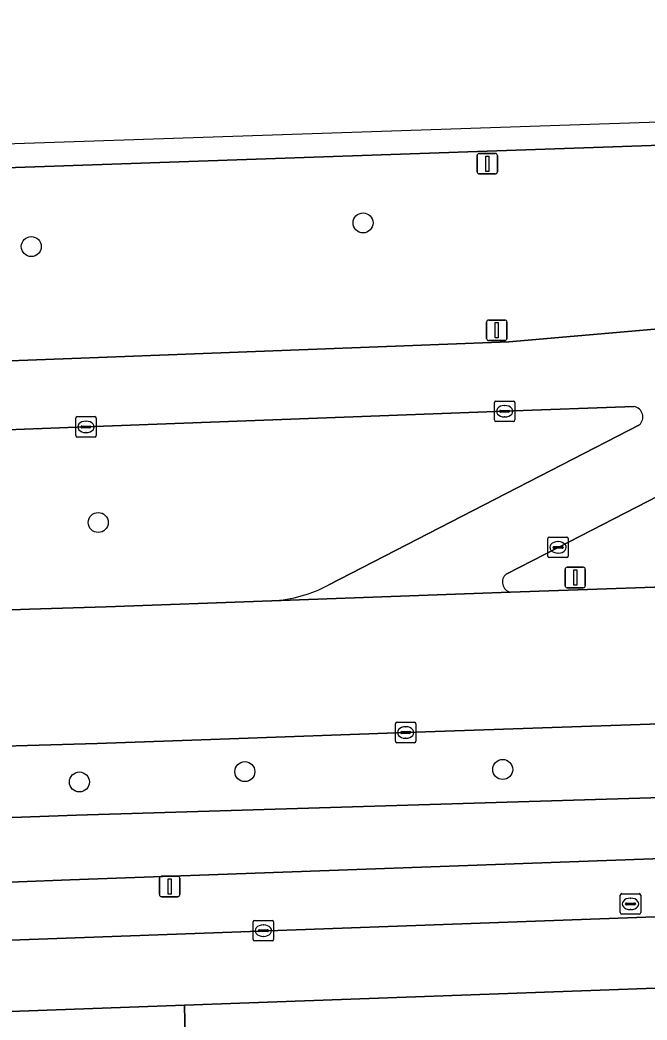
# Model space of a CAD drawing. Extents: x 161084 to 161928, y 385354 to 386522.
# Drawn here: x 161149.74 to 161180.39, y 386453.64 to 386502.51 of the extents above; entities that cross this region are included whole.
import ezdxf

# ---------------------------------------------------------------- set-up
doc = ezdxf.new("R2010")
doc.units = 0
for name, color, linetype in [('IMGEO_Berm_groen', 7, 'Continuous'), ('IMGEO_Boom', 7, 'Continuous'), ('IMGEO_Brandkraan', 7, 'Continuous'), ('IMGEO_Fietspad_gesloten', 7, 'Continuous'), ('IMGEO_Kolk', 7, 'Continuous'), ('IMGEO_Lichtmast', 7, 'Continuous'), ('IMGEO_OVBaan_gesloten', 7, 'Continuous'), ('IMGEO_Rijbaan_lokaal_open', 7, 'Continuous'), ('IMGEO_Rijbaan_regionaal_gesloten', 7, 'Continuous'), ('IMGEO_Voetpad_open', 7, 'Continuous')]:
    doc.layers.add(name, color=color, linetype=linetype)

msp = doc.modelspace()

# ---------------------------------------------------------------- linework, layer by layer
at = {"layer": 'IMGEO_Berm_groen'}
for points in [[(161323.335, 386501.197), (161304.38, 386500.578), (161274.424, 386499.569), (161250.637, 386498.787), (161228.396, 386498.02), (161199.002, 386497.019), (161172.577, 386496.102), (161131.624, 386494.675), (161093.846, 386493.312)], [(161094.257, 386483.836), (161107.09, 386484.31), (161131.936, 386485.207), (161153.578, 386486.017), (161173.629, 386486.789), (161185.096, 386487.771)], [(161179.763, 386483.615), (161173.43, 386483.389), (161152.964, 386482.625), (161131.947, 386481.825), (161125.341, 386481.578), (161123.242, 386481.493), (161113.929, 386481.174), (161105.161, 386480.845), (161104.525, 386480.795), (161104.723, 386472.104), (161122.196, 386472.727), (161145.358, 386473.541), (161150.203, 386473.711), (161153.946, 386473.827), (161162.054, 386474.123)], [(161188.049, 386482.912), (161176.042, 386476.737), (161173.508, 386475.428)], [(161164.836, 386474.906), (161180.016, 386482.726)], [(161173.719, 386474.54), (161211.751, 386475.863), (161251.627, 386477.255), (161291.616, 386478.624), (161324.224, 386479.78)], [(161324.488, 386473.029), (161324.174, 386473.019), (161308.878, 386472.496), (161294.413, 386471.969), (161278.948, 386471.456), (161264.494, 386470.965), (161249.014, 386470.423), (161234.54, 386469.929), (161219.072, 386469.405), (161204.61, 386468.919), (161189.602, 386468.4), (161168.592, 386467.689), (161159.524, 386467.368), (161153.509, 386467.159), (161145.56, 386466.922), (161141.753, 386466.809), (161140.444, 386466.789)], [(161117.118, 386461.128), (161118.237, 386461.225), (161123.802, 386461.992), (161134.063, 386462.983), (161152.508, 386463.647), (161176.804, 386464.387), (161190.3, 386464.782), (161209.299, 386465.541), (161259.107, 386467.409), (161318.227, 386469.57)]]:
    msp.add_lwpolyline(points, dxfattribs=at)
for centre, radius, start, end in [((161179.669, 386483.108), 0.516, 312.31, 79.4616), ((161173.827, 386475.035), 0.506, 129.002, 257.7306), ((161161.677, 386480.797), 6.685, 273.2352, 298.2036)]:
    msp.add_arc(centre, radius, start, end, dxfattribs=at)
at = {"layer": 'IMGEO_Boom'}
for centre in [(161166.507, 386492.594), (161150.29, 386491.437), (161153.563, 386477.952), (161160.728, 386465.776), (161173.335, 386465.883), (161152.641, 386465.271)]:
    msp.add_circle(centre, 0.489, dxfattribs=at)
at = {"layer": 'IMGEO_Brandkraan'}
for p, q in [((161179.083, 386458.887), (161179.083, 386459.739)), ((161179.158, 386459.813), (161180.01, 386459.813)), ((161179.571, 386459.593), (161179.596, 386459.593)), ((161180.084, 386459.739), (161180.084, 386458.887)), ((161179.342, 386459.307), (161179.342, 386459.319)), ((161179.78, 386459.27), (161179.382, 386459.27)), ((161179.385, 386459.356), (161179.783, 386459.356)), ((161179.594, 386459.033), (161179.569, 386459.033)), ((161179.826, 386459.319), (161179.826, 386459.307)), ((161180.01, 386458.813), (161179.158, 386458.813))]:
    msp.add_line(p, q, dxfattribs=at)
for points in [[(161179.083, 386458.887), (161179.083, 386459.739)], [(161179.158, 386459.813), (161180.01, 386459.813)], [(161180.084, 386459.739), (161180.084, 386458.887)], [(161180.01, 386458.813), (161179.158, 386458.813)]]:
    msp.add_lwpolyline(points, dxfattribs=at)
for centre, radius, start, end in [((161179.16, 386459.737), 0.0765, 91.552, 178.448), ((161179.16, 386459.737), 0.0765, 91.552, 178.448), ((161180.008, 386459.737), 0.0765, 1.552, 88.448), ((161180.008, 386459.737), 0.0765, 1.552, 88.448), ((161179.16, 386458.889), 0.0765, 181.552, 268.448), ((161179.16, 386458.889), 0.0765, 181.552, 268.448), ((161179.382, 386459.316), 0.0403, 85.8775, 175.7526), ((161179.379, 386459.306), 0.0366, 178.938, 274.7102), ((161179.783, 386459.313), 0.043, 264.8664, 352.4533), ((161179.787, 386459.318), 0.0386, 1.7309, 96.639), ((161180.008, 386458.889), 0.0765, 271.552, 358.448), ((161180.008, 386458.889), 0.0765, 271.552, 358.448)]:
    msp.add_arc(centre, radius, start, end, dxfattribs=at)
for centre, major_axis, ratio, start_param, end_param in [((161179.57, 386459.313), (-0.387, 0.002), 0.722429, 4.712389, 7.853982), ((161179.595, 386459.313), (-0.39, 0.002), 0.717154, 1.570796, 4.712389)]:
    msp.add_ellipse(centre, major_axis=major_axis, ratio=ratio, start_param=start_param, end_param=end_param, dxfattribs=at)
at = {"layer": 'IMGEO_Fietspad_gesloten'}
for points in [[(161356.064, 386471.197), (161349.771, 386471.004), (161348.366, 386470.951), (161340.709, 386470.708), (161337.397, 386470.554), (161333.061, 386470.431), (161328.488, 386470.039), (161324.656, 386469.71), (161323.568, 386469.636), (161318.227, 386469.57), (161259.107, 386467.409), (161209.299, 386465.541), (161190.3, 386464.782), (161176.804, 386464.387), (161152.508, 386463.647), (161134.063, 386462.983), (161123.802, 386461.992), (161118.237, 386461.225), (161117.118, 386461.128)], [(161133.048, 386459.715), (161134.497, 386459.803), (161152.195, 386460.489), (161294.6, 386465.615), (161295.411, 386465.645), (161322.752, 386466.655), (161341.262, 386467.223), (161348.14, 386467.407), (161350.229, 386467.481), (161356.184, 386467.639), (161356.064, 386471.197)]]:
    msp.add_lwpolyline(points, dxfattribs=at)
at = {"layer": 'IMGEO_Kolk'}
for p, q in [((161172.929, 386482.963), (161172.929, 386483.815)), ((161173.004, 386483.889), (161173.856, 386483.889)), ((161173.93, 386483.815), (161173.93, 386482.963)), ((161173.188, 386483.383), (161173.188, 386483.395)), ((161173.626, 386483.346), (161173.228, 386483.346)), ((161173.231, 386483.432), (161173.629, 386483.432)), ((161173.417, 386483.669), (161173.442, 386483.669)), ((161173.672, 386483.395), (161173.672, 386483.383)), ((161152.463, 386482.199), (161152.463, 386483.051)), ((161152.538, 386483.125), (161153.39, 386483.125)), ((161152.951, 386482.905), (161152.976, 386482.905)), ((161153.464, 386483.051), (161153.464, 386482.199)), ((161173.856, 386482.889), (161173.004, 386482.889)), ((161173.44, 386483.109), (161173.415, 386483.109)), ((161152.722, 386482.619), (161152.722, 386482.631)), ((161153.16, 386482.582), (161152.762, 386482.582)), ((161152.765, 386482.668), (161153.163, 386482.668)), ((161152.974, 386482.345), (161152.949, 386482.345)), ((161153.206, 386482.631), (161153.206, 386482.619)), ((161153.39, 386482.125), (161152.538, 386482.125)), ((161175.541, 386476.311), (161175.541, 386477.163)), ((161175.616, 386477.237), (161176.468, 386477.237)), ((161176.029, 386477.017), (161176.054, 386477.017)), ((161176.542, 386477.163), (161176.542, 386476.311)), ((161175.8, 386476.731), (161175.8, 386476.743)), ((161176.238, 386476.694), (161175.84, 386476.694)), ((161175.843, 386476.78), (161176.241, 386476.78)), ((161176.284, 386476.743), (161176.284, 386476.731)), ((161176.468, 386476.237), (161175.616, 386476.237)), ((161176.052, 386476.457), (161176.027, 386476.457)), ((161168.166, 386468.189), (161169.018, 386468.189)), ((161168.091, 386467.263), (161168.091, 386468.115)), ((161168.35, 386467.683), (161168.35, 386467.695)), ((161168.393, 386467.732), (161168.791, 386467.732)), ((161168.579, 386467.969), (161168.604, 386467.969)), ((161168.834, 386467.695), (161168.834, 386467.683)), ((161169.092, 386468.115), (161169.092, 386467.263)), ((161169.018, 386467.189), (161168.166, 386467.189)), ((161168.788, 386467.646), (161168.39, 386467.646)), ((161168.602, 386467.409), (161168.577, 386467.409)), ((161161.136, 386457.58), (161161.136, 386458.432)), ((161161.211, 386458.506), (161162.063, 386458.506)), ((161162.137, 386458.432), (161162.137, 386457.58)), ((161161.395, 386458), (161161.395, 386458.012)), ((161161.833, 386457.963), (161161.435, 386457.963)), ((161161.438, 386458.049), (161161.836, 386458.049)), ((161161.624, 386458.286), (161161.649, 386458.286)), ((161161.879, 386458.012), (161161.879, 386458)), ((161162.063, 386457.506), (161161.211, 386457.506)), ((161161.647, 386457.726), (161161.622, 386457.726))]:
    msp.add_line(p, q, dxfattribs=at)
for points in [[(161172.929, 386482.963), (161172.929, 386483.815)], [(161173.004, 386483.889), (161173.856, 386483.889)], [(161173.93, 386483.815), (161173.93, 386482.963)], [(161152.463, 386482.199), (161152.463, 386483.051)], [(161152.538, 386483.125), (161153.39, 386483.125)], [(161153.464, 386483.051), (161153.464, 386482.199)], [(161173.856, 386482.889), (161173.004, 386482.889)], [(161153.39, 386482.125), (161152.538, 386482.125)], [(161175.541, 386476.311), (161175.541, 386477.163)], [(161175.616, 386477.237), (161176.468, 386477.237)], [(161176.542, 386477.163), (161176.542, 386476.311)], [(161176.468, 386476.237), (161175.616, 386476.237)], [(161168.166, 386468.189), (161169.018, 386468.189)], [(161168.091, 386467.263), (161168.091, 386468.115)], [(161169.092, 386468.115), (161169.092, 386467.263)], [(161169.018, 386467.189), (161168.166, 386467.189)], [(161161.136, 386457.58), (161161.136, 386458.432)], [(161161.211, 386458.506), (161162.063, 386458.506)], [(161162.137, 386458.432), (161162.137, 386457.58)], [(161162.063, 386457.506), (161161.211, 386457.506)]]:
    msp.add_lwpolyline(points, dxfattribs=at)
for centre, radius, start, end in [((161173.006, 386483.813), 0.0765, 91.552, 178.448), ((161173.006, 386483.813), 0.0765, 91.552, 178.448), ((161173.854, 386483.813), 0.0765, 1.552, 88.448), ((161173.854, 386483.813), 0.0765, 1.552, 88.448), ((161173.228, 386483.392), 0.0403, 85.8775, 175.7526), ((161173.225, 386483.382), 0.0366, 178.938, 274.7102), ((161173.629, 386483.389), 0.043, 264.8664, 352.4533), ((161173.633, 386483.394), 0.0386, 1.7309, 96.639), ((161152.54, 386483.049), 0.0765, 91.552, 178.448), ((161152.54, 386483.049), 0.0765, 91.552, 178.448), ((161153.388, 386483.049), 0.0765, 1.552, 88.448), ((161153.388, 386483.049), 0.0765, 1.552, 88.448), ((161173.006, 386482.965), 0.0765, 181.552, 268.448), ((161173.006, 386482.965), 0.0765, 181.552, 268.448), ((161173.854, 386482.965), 0.0765, 271.552, 358.448), ((161173.854, 386482.965), 0.0765, 271.552, 358.448), ((161152.762, 386482.628), 0.0403, 85.8775, 175.7526), ((161152.759, 386482.618), 0.0366, 178.938, 274.7102), ((161153.163, 386482.625), 0.043, 264.8664, 352.4533), ((161153.167, 386482.63), 0.0386, 1.7309, 96.639), ((161152.54, 386482.201), 0.0765, 181.552, 268.448), ((161152.54, 386482.201), 0.0765, 181.552, 268.448), ((161153.388, 386482.201), 0.0765, 271.552, 358.448), ((161153.388, 386482.201), 0.0765, 271.552, 358.448), ((161175.618, 386477.161), 0.0765, 91.552, 178.448), ((161175.618, 386477.161), 0.0765, 91.552, 178.448), ((161176.466, 386477.161), 0.0765, 1.552, 88.448), ((161176.466, 386477.161), 0.0765, 1.552, 88.448), ((161175.84, 386476.74), 0.0403, 85.8775, 175.7526), ((161175.837, 386476.73), 0.0366, 178.938, 274.7102), ((161176.241, 386476.737), 0.043, 264.8664, 352.4533), ((161176.245, 386476.742), 0.0386, 1.7309, 96.639), ((161175.618, 386476.313), 0.0765, 181.552, 268.448), ((161175.618, 386476.313), 0.0765, 181.552, 268.448), ((161176.466, 386476.313), 0.0765, 271.552, 358.448), ((161176.466, 386476.313), 0.0765, 271.552, 358.448), ((161168.168, 386468.113), 0.0765, 91.552, 178.448), ((161168.168, 386468.113), 0.0765, 91.552, 178.448), ((161169.016, 386468.113), 0.0765, 1.552, 88.448), ((161169.016, 386468.113), 0.0765, 1.552, 88.448), ((161168.39, 386467.692), 0.0403, 85.8775, 175.7526), ((161168.387, 386467.682), 0.0366, 178.938, 274.7102), ((161168.791, 386467.689), 0.043, 264.8664, 352.4533), ((161168.795, 386467.694), 0.0386, 1.7309, 96.639), ((161168.168, 386467.265), 0.0765, 181.552, 268.448), ((161168.168, 386467.265), 0.0765, 181.552, 268.448), ((161169.016, 386467.265), 0.0765, 271.552, 358.448), ((161169.016, 386467.265), 0.0765, 271.552, 358.448), ((161161.213, 386458.43), 0.0765, 91.552, 178.448), ((161161.213, 386458.43), 0.0765, 91.552, 178.448), ((161162.061, 386458.43), 0.0765, 1.552, 88.448), ((161162.061, 386458.43), 0.0765, 1.552, 88.448), ((161161.435, 386458.009), 0.0403, 85.8775, 175.7526), ((161161.432, 386457.999), 0.0366, 178.938, 274.7102), ((161161.836, 386458.006), 0.043, 264.8664, 352.4533), ((161161.84, 386458.011), 0.0386, 1.7309, 96.639), ((161161.213, 386457.582), 0.0765, 181.552, 268.448), ((161161.213, 386457.582), 0.0765, 181.552, 268.448), ((161162.061, 386457.582), 0.0765, 271.552, 358.448), ((161162.061, 386457.582), 0.0765, 271.552, 358.448)]:
    msp.add_arc(centre, radius, start, end, dxfattribs=at)
for centre, major_axis, ratio, start_param, end_param in [((161173.416, 386483.389), (-0.387, 0.002), 0.722429, 4.712389, 7.853982), ((161173.441, 386483.389), (-0.39, 0.002), 0.717154, 1.570796, 4.712389), ((161152.95, 386482.625), (-0.387, 0.002), 0.722429, 4.712389, 7.853982), ((161152.975, 386482.625), (-0.39, 0.002), 0.717154, 1.570796, 4.712389), ((161176.028, 386476.737), (-0.387, 0.002), 0.722429, 4.712389, 7.853982), ((161176.053, 386476.737), (-0.39, 0.002), 0.717154, 1.570796, 4.712389), ((161168.578, 386467.689), (-0.387, 0.002), 0.722429, 4.712389, 7.853982), ((161168.603, 386467.689), (-0.39, 0.002), 0.717154, 1.570796, 4.712389), ((161161.623, 386458.006), (-0.387, 0.002), 0.722429, 4.712389, 7.853982), ((161161.648, 386458.006), (-0.39, 0.002), 0.717154, 1.570796, 4.712389)]:
    msp.add_ellipse(centre, major_axis=major_axis, ratio=ratio, start_param=start_param, end_param=end_param, dxfattribs=at)
at = {"layer": 'IMGEO_Lichtmast'}
for p, q in [((161172.085, 386495.087), (161172.085, 386495.887)), ((161172.085, 386495.887), (161172.085, 386495.087)), ((161172.185, 386495.987), (161172.975, 386495.987)), ((161172.975, 386495.987), (161172.185, 386495.987)), ((161173.075, 386495.887), (161173.075, 386495.087)), ((161173.075, 386495.087), (161173.075, 386495.887)), ((161172.975, 386494.987), (161172.185, 386494.987)), ((161172.185, 386494.987), (161172.975, 386494.987)), ((161172.551, 386486.946), (161172.551, 386487.746)), ((161172.551, 386487.746), (161172.551, 386486.946)), ((161172.651, 386487.846), (161173.441, 386487.846)), ((161173.441, 386487.846), (161172.651, 386487.846)), ((161173.541, 386487.746), (161173.541, 386486.946)), ((161173.541, 386486.946), (161173.541, 386487.746)), ((161173.441, 386486.846), (161172.651, 386486.846)), ((161172.651, 386486.846), (161173.441, 386486.846)), ((161176.385, 386474.863), (161176.385, 386475.663)), ((161176.385, 386475.663), (161176.385, 386474.863)), ((161176.485, 386475.763), (161177.275, 386475.763)), ((161177.275, 386475.763), (161176.485, 386475.763)), ((161177.375, 386475.663), (161177.375, 386474.863)), ((161177.375, 386474.863), (161177.375, 386475.663)), ((161177.275, 386474.763), (161176.485, 386474.763)), ((161176.485, 386474.763), (161177.275, 386474.763)), ((161156.557, 386459.765), (161156.557, 386460.565)), ((161156.557, 386460.565), (161156.557, 386459.765)), ((161156.657, 386460.665), (161157.447, 386460.665)), ((161157.447, 386460.665), (161156.657, 386460.665)), ((161157.547, 386460.565), (161157.547, 386459.765)), ((161157.547, 386459.765), (161157.547, 386460.565)), ((161157.447, 386459.665), (161156.657, 386459.665)), ((161156.657, 386459.665), (161157.447, 386459.665))]:
    msp.add_line(p, q, dxfattribs=at)
for points in [[(161172.505, 386495.862), (161172.655, 386495.862), (161172.655, 386495.112), (161172.505, 386495.112), (161172.505, 386495.862)], [(161172.971, 386487.721), (161173.121, 386487.721), (161173.121, 386486.971), (161172.971, 386486.971), (161172.971, 386487.721)], [(161176.805, 386475.638), (161176.955, 386475.638), (161176.955, 386474.888), (161176.805, 386474.888), (161176.805, 386475.638)], [(161156.977, 386460.54), (161157.127, 386460.54), (161157.127, 386459.79), (161156.977, 386459.79), (161156.977, 386460.54)]]:
    msp.add_lwpolyline(points, dxfattribs=at)
for centre, start, end in [((161172.185, 386495.887), 90, 180), ((161172.185, 386495.887), 90, 180), ((161172.975, 386495.887), 0, 90), ((161172.975, 386495.887), 360, 90), ((161172.185, 386495.087), 180, 270), ((161172.185, 386495.087), 180, 270), ((161172.975, 386495.087), 270, 0), ((161172.975, 386495.087), 270, 0), ((161172.651, 386487.746), 90, 180), ((161172.651, 386487.746), 90, 180), ((161173.441, 386487.746), 0, 90), ((161173.441, 386487.746), 360, 90), ((161172.651, 386486.946), 180, 270), ((161172.651, 386486.946), 180, 270), ((161173.441, 386486.946), 270, 0), ((161173.441, 386486.946), 270, 0), ((161176.485, 386475.663), 90, 180), ((161176.485, 386475.663), 90, 180), ((161177.275, 386475.663), 0, 90), ((161177.275, 386475.663), 360, 90), ((161176.485, 386474.863), 180, 270), ((161176.485, 386474.863), 180, 270), ((161177.275, 386474.863), 270, 0), ((161177.275, 386474.863), 270, 0), ((161156.657, 386460.565), 90, 180), ((161156.657, 386460.565), 90, 180), ((161157.447, 386460.565), 0, 90), ((161157.447, 386460.565), 360, 90), ((161156.657, 386459.765), 180, 270), ((161156.657, 386459.765), 180, 270), ((161157.447, 386459.765), 270, 0), ((161157.447, 386459.765), 270, 0)]:
    msp.add_arc(centre, 0.1, start, end, dxfattribs=at)
at = {"layer": 'IMGEO_OVBaan_gesloten'}
msp.add_lwpolyline([(161211.751, 386475.863), (161173.719, 386474.54), (161162.054, 386474.123), (161153.946, 386473.827), (161150.203, 386473.711), (161145.358, 386473.541), (161145.56, 386466.922), (161153.509, 386467.159), (161159.524, 386467.368), (161168.592, 386467.689), (161189.602, 386468.4), (161204.61, 386468.919), (161219.072, 386469.405)], dxfattribs=at)
at = {"layer": 'IMGEO_Rijbaan_lokaal_open'}
for points in [[(161289.147, 386459.099), (161295.633, 386459.33), (161295.516, 386462.834), (161142.519, 386457.293)], [(161142.987, 386453.834), (161157.778, 386454.367), (161289.147, 386459.099)]]:
    msp.add_lwpolyline(points, dxfattribs=at)
at = {"layer": 'IMGEO_Rijbaan_regionaal_gesloten'}
for points in [[(161323.284, 386502.509), (161264.673, 386500.448), (161197.468, 386498.064), (161083.554, 386494.25), (161084.415, 386492.975), (161093.846, 386493.312), (161131.624, 386494.675), (161172.577, 386496.102), (161199.002, 386497.019), (161228.396, 386498.02), (161250.637, 386498.787), (161274.424, 386499.569), (161304.38, 386500.578), (161323.335, 386501.197), (161323.284, 386502.509)], [(161185.096, 386487.771), (161173.629, 386486.789), (161153.578, 386486.017), (161131.936, 386485.207), (161107.09, 386484.31), (161094.257, 386483.836), (161090.671, 386483.714), (161093.42, 386479.646)], [(161093.42, 386479.646), (161094.383, 386479.737), (161095.181, 386479.815), (161104.137, 386480.764), (161104.525, 386480.795), (161105.161, 386480.845), (161113.929, 386481.174), (161123.242, 386481.493), (161125.341, 386481.578), (161131.947, 386481.825), (161152.964, 386482.625), (161173.43, 386483.389), (161179.763, 386483.615)], [(161173.508, 386475.428), (161176.042, 386476.737), (161188.049, 386482.912)], [(161180.016, 386482.726), (161164.836, 386474.906)], [(161162.054, 386474.123), (161173.719, 386474.54)]]:
    msp.add_lwpolyline(points, dxfattribs=at)
for centre, radius, start, end in [((161179.669, 386483.108), 0.516, 312.31, 79.4616), ((161173.827, 386475.035), 0.506, 129.002, 257.7306), ((161161.677, 386480.797), 6.685, 273.2352, 298.2036)]:
    msp.add_arc(centre, radius, start, end, dxfattribs=at)
at = {"layer": 'IMGEO_Voetpad_open'}
for points in [[(161295.516, 386462.834), (161295.411, 386465.645), (161294.6, 386465.615), (161152.195, 386460.489), (161134.497, 386459.803), (161133.048, 386459.715)], [(161142.519, 386457.293), (161295.516, 386462.834)], [(161289.147, 386459.099), (161157.778, 386454.367), (161157.831, 386452.017), (161182.578, 386452.905), (161182.706, 386449.157), (161211.456, 386450.209)], [(161157.831, 386452.017), (161157.778, 386454.367), (161142.987, 386453.834)]]:
    msp.add_lwpolyline(points, dxfattribs=at)

doc.saveas('drawing.dxf')
